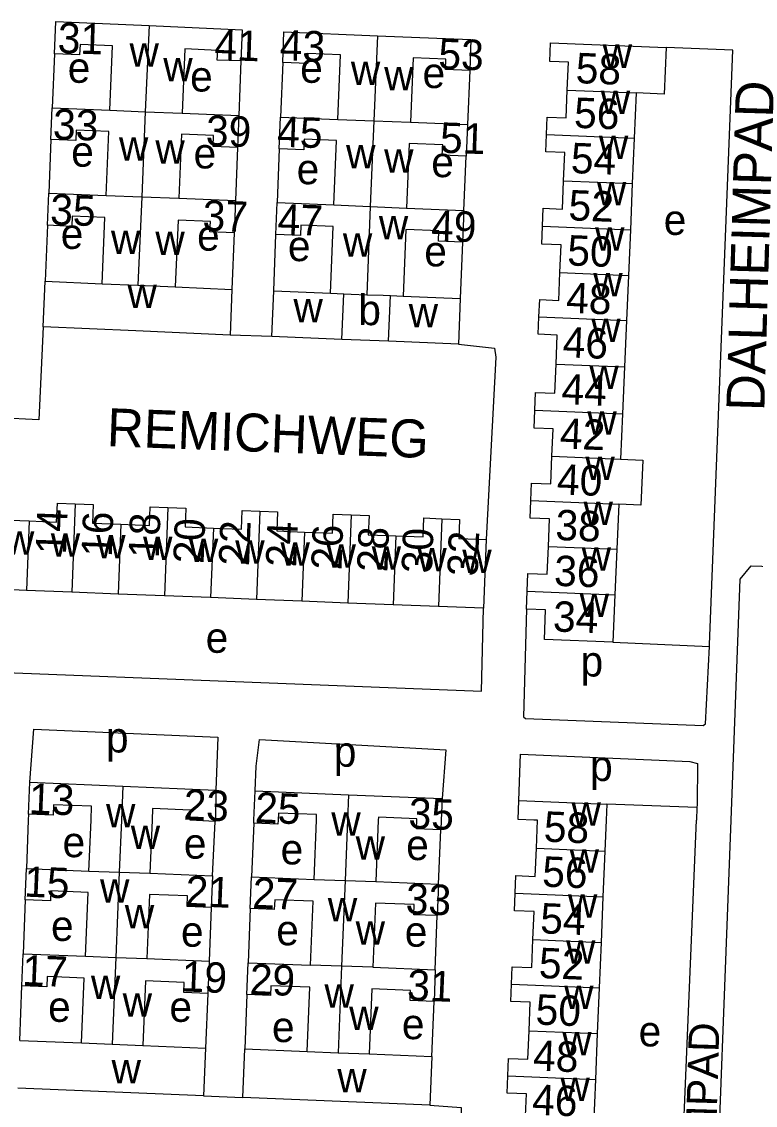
# Model space of a CAD drawing. Extents: x 159675 to 162108, y 386471 to 388472.
# Drawn here: x 161040.9 to 161137.4, y 387212.5 to 387355.1 of the extents above; entities that cross this region are included whole.
import ezdxf

# ---------------------------------------------------------------- set-up
doc = ezdxf.new("R2010")
doc.units = 0
for name, color, linetype in [('BLT_Basislijn', 7, 'Continuous'), ('BLT_Bebouwing', 7, 'Continuous'), ('BLT_Centroide', 7, 'Continuous'), ('BLT_Huisnummer', 7, 'Continuous'), ('BLT_Huisnummer_ tussenligend', 7, 'Continuous'), ('BLT_Onderverdeling_panden', 7, 'Continuous'), ('BLT_Straatnaam', 7, 'Continuous'), ('BLT_Straatnaam_verkleind', 7, 'Continuous')]:
    doc.layers.add(name, color=color, linetype=linetype)

msp = doc.modelspace()

# ---------------------------------------------------------------- linework, layer by layer
at = {"layer": 'BLT_Basislijn'}
for p, q in [((161045.23, 387350.86), (161044.93, 387343.75)), ((161069.77, 387349.9), (161069.51, 387342.71)), ((161075.26, 387349.7), (161074.96, 387342.52)), ((161099.86, 387348.66), (161099.58, 387341.54)), ((161044.75, 387339.56), (161044.5, 387332.51)), ((161069.33, 387338.52), (161069.06, 387331.53)), ((161074.78, 387338.33), (161074.54, 387331.27)), ((161099.1, 387330.24), (161099.41, 387337.36)), ((161044.32, 387328.28), (161044.01, 387320.91)), ((161068.88, 387327.27), (161068.59, 387319.84)), ((161074.09, 387319.64), (161074.37, 387327.08)), ((161098.92, 387326.08), (161098.63, 387318.66)), ((161073.84, 387313.66), (161068.33, 387313.84)), ((161118.71, 387273.41), (161131.42, 387272.87)), ((161129.75, 387251.68), (161117.89, 387252.1)), ((161041.82, 387250.79), (161041.79, 387250)), ((161129.75, 387251.68), (161129.68, 387250)), ((161041.79, 387250), (161041.56, 387243.62)), ((161066.03, 387242.67), (161066.39, 387249.82)), ((161071.46, 387249.61), (161071.15, 387242.53)), ((161095.76, 387241.59), (161096.07, 387248.74)), ((161041.39, 387239.51), (161041.11, 387232.42)), ((161065.85, 387238.51), (161065.61, 387231.43)), ((161070.98, 387238.35), (161070.73, 387231.24)), ((161095.33, 387230.29), (161095.59, 387237.43)), ((161040.66, 387221), (161040.94, 387228.2)), ((161065.43, 387227.19), (161065.09, 387220)), ((161070.56, 387227.06), (161070.28, 387219.89)), ((161094.88, 387218.9), (161095.17, 387226.12)), ((161064.83, 387213.7), (161070.02, 387213.51))]:
    msp.add_line(p, q, dxfattribs=at)
for points in [[(161131.42, 387272.87), (161131.43, 387273.1), (161134.5, 387351.33), (161125.69, 387351.68)], [(161043.75, 387314.9), (161043.16, 387302.66), (161037.9, 387302.96)], [(161098.38, 387312.62), (161103.12, 387312.12), (161103.29, 387310.94), (161102.05, 387286.93)], [(161134.25, 387250), (161135.45, 387281.71), (161136.88, 387283.46), (161165.92, 387282.54), (161168.62, 387282.22), (161170.84, 387280.82), (161170.62, 387277.36), (161168.77, 387277.04)], [(161004.95, 387270.78), (161005.27, 387270.76), (161101.43, 387266.99), (161101.69, 387277.88)], [(161107.33, 387277.77), (161106.95, 387263.6), (161107.2, 387263.38), (161130.59, 387262.46), (161130.87, 387262.67), (161131.42, 387272.87)], [(161041.99, 387254.98), (161042.5, 387261.99), (161066.71, 387260.91), (161066.48, 387253.96)], [(161071.63, 387253.84), (161071.77, 387257.08), (161072.23, 387260.61), (161096.74, 387259.23), (161096.23, 387252.84)], [(161106.32, 387252.57), (161106.55, 387258.67), (161128.83, 387257.73), (161129.83, 387257.46), (161129.77, 387251.99), (161129.75, 387251.68)], [(161126.51, 387173.05), (161126.52, 387173.33), (161129.68, 387250)], [(161163.14, 387198.59), (161167.73, 387198.59), (161167.19, 387186.45), (161134.57, 387187.42), (161133.46, 387187.51), (161131.95, 387188.94), (161134.25, 387250)], [(161094.62, 387212.51), (161098.74, 387212.16), (161098.03, 387183.59)]]:
    msp.add_lwpolyline(points, dxfattribs=at)
at = {"layer": 'BLT_Bebouwing'}
for p, q in [((161121.76, 387345.72), (161121.5, 387339.76)), ((161044.75, 387339.56), (161044.93, 387343.75)), ((161044.93, 387343.75), (161052.51, 387343.43)), ((161062.02, 387343.03), (161069.51, 387342.71)), ((161069.51, 387342.71), (161069.33, 387338.52)), ((161074.78, 387338.33), (161074.96, 387342.52)), ((161074.96, 387342.52), (161082.52, 387342.2)), ((161092.07, 387341.85), (161099.58, 387341.54)), ((161099.58, 387341.54), (161099.41, 387337.36)), ((161121.5, 387339.76), (161121.25, 387333.76)), ((161121.25, 387333.76), (161121, 387327.69)), ((161044.32, 387328.28), (161044.5, 387332.51)), ((161044.5, 387332.51), (161052.03, 387332.19)), ((161061.6, 387331.85), (161069.06, 387331.53)), ((161069.06, 387331.53), (161068.88, 387327.27)), ((161074.37, 387327.08), (161074.54, 387331.27)), ((161074.54, 387331.27), (161082, 387330.96)), ((161091.56, 387330.55), (161099.1, 387330.24)), ((161099.1, 387330.24), (161098.92, 387326.08)), ((161121, 387327.69), (161120.74, 387321.69)), ((161043.75, 387314.9), (161044.01, 387320.91)), ((161044.01, 387320.91), (161051.5, 387320.59)), ((161120.74, 387321.69), (161120.49, 387315.76)), ((161061.12, 387320.16), (161068.59, 387319.84)), ((161068.59, 387319.84), (161068.33, 387313.84)), ((161073.84, 387313.66), (161074.09, 387319.64)), ((161074.09, 387319.64), (161081.53, 387319.33)), ((161091.11, 387318.97), (161098.63, 387318.66)), ((161098.63, 387318.66), (161098.38, 387312.62)), ((161055.95, 387314.37), (161043.75, 387314.9)), ((161120.49, 387315.76), (161120.24, 387309.65)), ((161068.33, 387313.84), (161055.95, 387314.37)), ((161083.04, 387313.27), (161073.84, 387313.66)), ((161089.18, 387313.01), (161083.04, 387313.27)), ((161098.38, 387312.62), (161089.18, 387313.01)), ((161120.24, 387309.65), (161119.98, 387303.48)), ((161119.98, 387303.48), (161119.72, 387297.48)), ((161119.48, 387291.59), (161119.23, 387285.64)), ((161102.05, 387286.93), (161101.69, 387277.88)), ((161119.23, 387285.64), (161118.97, 387279.65)), ((161041.54, 387280.22), (161035.54, 387280.46)), ((161047.51, 387279.99), (161041.54, 387280.22)), ((161053.61, 387279.75), (161047.51, 387279.99)), ((161059.71, 387279.51), (161053.61, 387279.75)), ((161065.78, 387279.28), (161059.71, 387279.51)), ((161071.81, 387279.04), (161065.78, 387279.28)), ((161077.79, 387278.81), (161071.81, 387279.04)), ((161107.33, 387277.77), (161107.42, 387280.11)), ((161118.97, 387279.65), (161118.71, 387273.41)), ((161083.81, 387278.57), (161077.79, 387278.81)), ((161089.78, 387278.34), (161083.81, 387278.57)), ((161095.74, 387278.11), (161089.78, 387278.34)), ((161101.69, 387277.88), (161095.74, 387278.11)), ((161041.82, 387250.79), (161041.99, 387254.98)), ((161041.99, 387254.98), (161054.23, 387254.47)), ((161054.23, 387254.47), (161066.48, 387253.96)), ((161066.48, 387253.96), (161066.4, 387250)), ((161071.47, 387250), (161071.63, 387253.84)), ((161071.63, 387253.84), (161083.93, 387253.34)), ((161083.93, 387253.34), (161096.23, 387252.84)), ((161096.23, 387252.84), (161096.12, 387250)), ((161106.32, 387252.57), (161117.89, 387252.1)), ((161117.89, 387252.1), (161117.8, 387250)), ((161049.77, 387243.28), (161050.05, 387250)), ((161058.08, 387250), (161057.79, 387243.01)), ((161066.39, 387249.82), (161063.1, 387250)), ((161066.4, 387250), (161066.39, 387249.82)), ((161071.46, 387249.61), (161071.47, 387250)), ((161079.38, 387242.19), (161079.7, 387250)), ((161087.84, 387250), (161087.51, 387241.93)), ((161096.12, 387250), (161096.07, 387248.74)), ((161108.78, 387249.98), (161108.32, 387250)), ((161108.63, 387246.29), (161108.78, 387249.98)), ((161117.8, 387250), (161117.64, 387245.92)), ((161117.64, 387245.92), (161117.39, 387239.91)), ((161041.39, 387239.51), (161041.56, 387243.62)), ((161041.56, 387243.62), (161049.77, 387243.28)), ((161057.79, 387243.01), (161066.03, 387242.67)), ((161066.03, 387242.67), (161065.85, 387238.51)), ((161070.98, 387238.35), (161071.15, 387242.53)), ((161071.15, 387242.53), (161079.38, 387242.19)), ((161087.51, 387241.93), (161095.76, 387241.59)), ((161095.76, 387241.59), (161095.59, 387237.43)), ((161117.39, 387239.91), (161117.14, 387233.91)), ((161117.14, 387233.91), (161116.9, 387227.95)), ((161040.94, 387228.2), (161041.11, 387232.42)), ((161041.11, 387232.42), (161049.32, 387232.08)), ((161057.37, 387231.77), (161065.61, 387231.43)), ((161065.61, 387231.43), (161065.43, 387227.19)), ((161070.56, 387227.06), (161070.73, 387231.24)), ((161070.73, 387231.24), (161078.92, 387230.91)), ((161087.12, 387230.63), (161095.33, 387230.29)), ((161095.33, 387230.29), (161095.17, 387226.12)), ((161116.9, 387227.95), (161116.65, 387221.91)), ((161116.65, 387221.91), (161116.41, 387215.88)), ((161040.66, 387221), (161048.8, 387220.67)), ((161056.86, 387220.34), (161065.09, 387220)), ((161065.09, 387220), (161064.83, 387213.7)), ((161070.02, 387213.51), (161070.28, 387219.89)), ((161070.28, 387219.89), (161078.49, 387219.55)), ((161086.63, 387219.24), (161094.88, 387218.9)), ((161094.88, 387218.9), (161094.62, 387212.51)), ((161116.41, 387215.88), (161116.16, 387209.74)), ((161064.83, 387213.7), (161040.4, 387214.71)), ((161094.62, 387212.51), (161070.02, 387213.51))]:
    msp.add_line(p, q, dxfattribs=at)
for points in [[(161045.23, 387350.86), (161045.41, 387355.08), (161057.68, 387354.55)], [(161057.68, 387354.55), (161069.95, 387354.02), (161069.77, 387349.9)], [(161075.26, 387349.7), (161075.43, 387353.74), (161087.73, 387353.23)], [(161087.73, 387353.23), (161100.03, 387352.72), (161099.86, 387348.66)], [(161052.51, 387343.43), (161052.88, 387351.88), (161048.6, 387352.06), (161048.54, 387350.72), (161045.23, 387350.86)], [(161112.7, 387346.08), (161112.85, 387349.76), (161110.4, 387349.85), (161110.5, 387352.29), (161125.69, 387351.68)], [(161125.69, 387351.68), (161125.43, 387345.54), (161121.76, 387345.72)], [(161069.77, 387349.9), (161066.66, 387350.03), (161066.71, 387351.3), (161062.38, 387351.49), (161062.02, 387343.03)], [(161082.52, 387342.2), (161082.88, 387350.7), (161078.56, 387350.88), (161078.51, 387349.56), (161075.26, 387349.7)], [(161099.86, 387348.66), (161096.66, 387348.79), (161096.72, 387350.12), (161092.43, 387350.3), (161092.07, 387341.85)], [(161109.97, 387340.22), (161110.06, 387342.5), (161112.56, 387342.4), (161112.7, 387346.08)], [(161052.03, 387332.19), (161052.39, 387340.63), (161048.1, 387340.81), (161048.04, 387339.42), (161044.75, 387339.56)], [(161069.33, 387338.52), (161066.12, 387338.66), (161066.18, 387340.09), (161061.96, 387340.27), (161061.6, 387331.85)], [(161082, 387330.96), (161082.36, 387339.45), (161078.09, 387339.63), (161078.03, 387338.19), (161074.78, 387338.33)], [(161099.41, 387337.36), (161096.25, 387337.49), (161096.31, 387338.87), (161091.92, 387339.05), (161091.56, 387330.55)], [(161112.21, 387334.13), (161112.36, 387337.84), (161109.88, 387337.94), (161109.97, 387340.22)], [(161109.45, 387328.16), (161109.55, 387330.52), (161112.06, 387330.42), (161112.21, 387334.13)], [(161051.5, 387320.59), (161051.88, 387329.32), (161047.57, 387329.5), (161047.52, 387328.14), (161044.32, 387328.28)], [(161068.88, 387327.27), (161065.69, 387327.41), (161065.75, 387328.77), (161061.5, 387328.95), (161061.12, 387320.16)], [(161081.53, 387319.33), (161081.9, 387328.11), (161077.65, 387328.29), (161077.59, 387326.94), (161074.37, 387327.08)], [(161098.92, 387326.08), (161095.77, 387326.21), (161095.82, 387327.55), (161091.47, 387327.73), (161091.11, 387318.97)], [(161111.73, 387322.05), (161111.88, 387325.7), (161109.36, 387325.8), (161109.45, 387328.16)], [(161108.98, 387316.22), (161109.07, 387318.51), (161111.58, 387318.4), (161111.73, 387322.05)], [(161111.23, 387310.01), (161111.38, 387313.84), (161108.89, 387313.94), (161108.98, 387316.22)], [(161108.45, 387303.95), (161108.54, 387306.29), (161111.07, 387306.19), (161111.23, 387310.01)], [(161110.69, 387297.88), (161110.85, 387301.5), (161108.35, 387301.6), (161108.45, 387303.95)], [(161107.89, 387292.05), (161107.98, 387294.36), (161110.53, 387294.26), (161110.69, 387297.88)], [(161119.72, 387297.48), (161122.63, 387297.38), (161122.38, 387291.43), (161119.48, 387291.59)], [(161035.99, 387292.13), (161038.37, 387292.03), (161038.28, 387289.51), (161041.9, 387289.37)], [(161110.21, 387285.99), (161110.35, 387289.63), (161107.8, 387289.73), (161107.89, 387292.05)], [(161041.9, 387289.37), (161045.52, 387289.23), (161045.62, 387291.73), (161047.97, 387291.63)], [(161047.97, 387291.63), (161050.32, 387291.54), (161050.22, 387289.08), (161053.97, 387288.93)], [(161053.97, 387288.93), (161057.72, 387288.78), (161057.81, 387291.23), (161060.17, 387291.14)], [(161060.17, 387291.14), (161062.52, 387291.05), (161062.42, 387288.58), (161066.14, 387288.43)], [(161066.14, 387288.43), (161069.86, 387288.29), (161069.95, 387290.73), (161072.26, 387290.64)], [(161072.26, 387290.64), (161074.57, 387290.55), (161074.47, 387288.05), (161078.14, 387287.9)], [(161078.14, 387287.9), (161081.82, 387287.76), (161081.92, 387290.27), (161084.27, 387290.18)], [(161084.27, 387290.18), (161086.62, 387290.09), (161086.52, 387287.54), (161090.13, 387287.4)], [(161090.13, 387287.4), (161093.75, 387287.26), (161093.85, 387289.76), (161096.19, 387289.66)], [(161096.19, 387289.66), (161098.53, 387289.57), (161098.44, 387287.07), (161102.05, 387286.93)], [(161107.42, 387280.11), (161107.51, 387282.45), (161110.07, 387282.35), (161110.21, 387285.99)], [(161118.71, 387273.41), (161109.69, 387273.76), (161109.85, 387277.67), (161107.33, 387277.77)], [(161050.05, 387250), (161050.12, 387251.83), (161045.13, 387252.03), (161045.07, 387250.65), (161041.82, 387250.79)], [(161108.32, 387250), (161106.22, 387250.09), (161106.32, 387252.57)], [(161063.1, 387250), (161063.15, 387251.3), (161058.14, 387251.51), (161058.08, 387250)], [(161079.7, 387250), (161079.73, 387250.72), (161074.69, 387250.92), (161074.65, 387250)], [(161074.65, 387250), (161074.63, 387249.48), (161071.46, 387249.61)], [(161092.92, 387250), (161092.93, 387250.19), (161087.86, 387250.39), (161087.84, 387250)], [(161096.07, 387248.74), (161092.88, 387248.87), (161092.92, 387250)], [(161105.85, 387240.38), (161105.94, 387242.7), (161108.48, 387242.59), (161108.63, 387246.29)], [(161049.32, 387232.08), (161049.66, 387240.48), (161044.78, 387240.68), (161044.73, 387239.37), (161041.39, 387239.51)], [(161065.85, 387238.51), (161062.69, 387238.64), (161062.74, 387240.02), (161057.72, 387240.23), (161057.37, 387231.77)], [(161078.92, 387230.91), (161079.27, 387239.32), (161074.21, 387239.52), (161074.15, 387238.22), (161070.98, 387238.35)], [(161095.59, 387237.43), (161092.5, 387237.55), (161092.55, 387238.88), (161087.46, 387239.09), (161087.12, 387230.63)], [(161108.18, 387234.28), (161108.33, 387237.96), (161105.75, 387238.07), (161105.85, 387240.38)], [(161105.37, 387228.42), (161105.46, 387230.71), (161108.03, 387230.6), (161108.18, 387234.28)], [(161048.8, 387220.67), (161049.16, 387229.22), (161044.28, 387229.42), (161044.22, 387228.07), (161040.94, 387228.2)], [(161065.43, 387227.19), (161062.26, 387227.32), (161062.31, 387228.64), (161057.22, 387228.85), (161056.86, 387220.34)], [(161078.49, 387219.55), (161078.83, 387228), (161073.7, 387228.2), (161073.64, 387226.93), (161070.56, 387227.06)], [(161095.17, 387226.12), (161092.02, 387226.25), (161092.07, 387227.6), (161086.98, 387227.81), (161086.63, 387219.24)], [(161107.68, 387222.28), (161107.84, 387226.03), (161105.27, 387226.14), (161105.37, 387228.42)], [(161104.89, 387216.34), (161104.98, 387218.63), (161107.53, 387218.52), (161107.68, 387222.28)], [(161107.18, 387210.11), (161107.34, 387213.96), (161104.79, 387214.06), (161104.89, 387216.34)]]:
    msp.add_lwpolyline(points, dxfattribs=at)
at = {"layer": 'BLT_Onderverdeling_panden'}
for p, q in [((161057.68, 387354.55), (161057.19, 387343.23)), ((161087.73, 387353.23), (161087.26, 387342.03)), ((161112.7, 387346.08), (161121.76, 387345.72)), ((161052.51, 387343.43), (161057.19, 387343.23)), ((161057.19, 387343.23), (161056.71, 387332.02)), ((161057.19, 387343.23), (161062.02, 387343.03)), ((161082.52, 387342.2), (161087.26, 387342.03)), ((161087.26, 387342.03), (161086.79, 387330.76)), ((161087.26, 387342.03), (161092.07, 387341.85)), ((161109.97, 387340.22), (161121.5, 387339.76)), ((161112.21, 387334.13), (161121.25, 387333.76)), ((161052.03, 387332.19), (161056.71, 387332.02)), ((161056.71, 387332.02), (161056.21, 387320.38)), ((161056.71, 387332.02), (161061.6, 387331.85)), ((161082, 387330.96), (161086.79, 387330.76)), ((161086.79, 387330.76), (161086.31, 387319.14)), ((161086.79, 387330.76), (161091.56, 387330.55)), ((161109.45, 387328.16), (161121, 387327.69)), ((161111.73, 387322.05), (161120.74, 387321.69)), ((161051.5, 387320.59), (161056.21, 387320.38)), ((161056.21, 387320.38), (161061.12, 387320.16)), ((161081.53, 387319.33), (161083.3, 387319.26)), ((161083.04, 387313.27), (161083.3, 387319.26)), ((161083.3, 387319.26), (161084.25, 387319.23)), ((161084.25, 387319.23), (161086.31, 387319.14)), ((161086.31, 387319.14), (161088.46, 387319.07)), ((161088.46, 387319.07), (161089.43, 387319.04)), ((161089.18, 387313.01), (161089.43, 387319.04)), ((161089.43, 387319.04), (161091.11, 387318.97)), ((161108.98, 387316.22), (161120.49, 387315.76)), ((161111.23, 387310.01), (161120.24, 387309.65)), ((161108.45, 387303.95), (161119.98, 387303.48)), ((161110.69, 387297.88), (161119.72, 387297.48)), ((161107.89, 387292.05), (161119.48, 387291.59)), ((161047.97, 387291.63), (161047.51, 387279.99)), ((161060.17, 387291.14), (161059.71, 387279.51)), ((161072.26, 387290.64), (161071.81, 387279.04)), ((161041.9, 387289.37), (161041.54, 387280.22)), ((161053.97, 387288.93), (161053.61, 387279.75)), ((161084.27, 387290.18), (161083.81, 387278.57)), ((161096.19, 387289.66), (161095.74, 387278.11)), ((161066.14, 387288.43), (161065.78, 387279.28)), ((161078.14, 387287.9), (161077.79, 387278.81)), ((161090.13, 387287.4), (161089.78, 387278.34)), ((161110.21, 387285.99), (161119.23, 387285.64)), ((161107.42, 387280.11), (161118.97, 387279.65)), ((161054.23, 387254.47), (161054.05, 387250)), ((161083.93, 387253.34), (161083.79, 387250)), ((161054.05, 387250), (161053.76, 387243.14)), ((161083.79, 387250), (161083.47, 387242.06)), ((161108.63, 387246.29), (161117.64, 387245.92)), ((161049.77, 387243.28), (161053.76, 387243.14)), ((161053.76, 387243.14), (161053.3, 387231.92)), ((161053.76, 387243.14), (161057.79, 387243.01)), ((161079.38, 387242.19), (161083.47, 387242.06)), ((161083.47, 387242.06), (161083.01, 387230.77)), ((161083.47, 387242.06), (161087.51, 387241.93)), ((161105.85, 387240.38), (161117.39, 387239.91)), ((161108.18, 387234.28), (161117.14, 387233.91)), ((161049.32, 387232.08), (161053.3, 387231.92)), ((161053.3, 387231.92), (161052.83, 387220.5)), ((161053.3, 387231.92), (161057.37, 387231.77)), ((161083.01, 387230.77), (161078.92, 387230.91)), ((161083.01, 387230.77), (161082.55, 387219.36)), ((161087.12, 387230.63), (161083.01, 387230.77)), ((161105.37, 387228.42), (161116.9, 387227.95)), ((161107.68, 387222.28), (161116.65, 387221.91)), ((161048.8, 387220.67), (161052.83, 387220.5)), ((161052.83, 387220.5), (161056.86, 387220.34)), ((161078.49, 387219.55), (161082.55, 387219.36)), ((161082.55, 387219.36), (161086.63, 387219.24)), ((161104.89, 387216.34), (161116.41, 387215.88))]:
    msp.add_line(p, q, dxfattribs=at)

# ---------------------------------------------------------------- texts
at = {"layer": 'BLT_Centroide'}
for s, p in [('w', (161055.11, 387349.16)), ('w', (161117.36, 387349)), ('w', (161059.55, 387347.22)), ('e', (161046.98, 387347.03)), ('e', (161063.08, 387345.88)), ('e', (161077.56, 387347.03)), ('w', (161084.23, 387346.74)), ('w', (161088.61, 387346.04)), ('e', (161093.66, 387346.34)), ('w', (161117.11, 387342.91)), ('e', (161047.44, 387335.99)), ('w', (161053.72, 387336.8)), ('w', (161058.51, 387336.38)), ('e', (161063.54, 387335.76)), ('w', (161116.86, 387337)), ('w', (161083.6, 387335.76)), ('w', (161088.61, 387335.2)), ('e', (161094.81, 387334.61)), ('e', (161077.1, 387333.68)), ('w', (161116.6, 387330.91)), ('w', (161087.91, 387326.44)), ('e', (161125.39, 387327.01)), ('e', (161046.06, 387325.17)), ('w', (161052.67, 387324.5)), ('e', (161064, 387324.94)), ('w', (161116.36, 387324.94)), ('w', (161058.51, 387324.36)), ('e', (161075.95, 387323.56)), ('w', (161083.18, 387324.15)), ('e', (161093.89, 387322.87)), ('w', (161116.12, 387318.91)), ('w', (161054.84, 387317.38)), ('b', (161085.21, 387315.14)), ('w', (161076.68, 387315.5)), ('w', (161091.84, 387314.86)), ('w', (161115.86, 387312.94)), ('w', (161115.6, 387306.75)), ('w', (161115.34, 387300.72)), ('w', (161115.08, 387294.75)), ('w', (161114.84, 387288.84)), ('w', (161038.72, 387284.92)), ('w', (161044.75, 387284.67)), ('w', (161050.73, 387284.47)), ('w', (161056.89, 387284.22)), ('w', (161062.92, 387283.97)), ('w', (161069.02, 387283.73)), ('w', (161074.97, 387283.47)), ('w', (161081.03, 387283.23)), ('w', (161086.97, 387282.98)), ('w', (161092.98, 387282.75)), ('w', (161098.89, 387282.52)), ('w', (161114.59, 387282.81)), ('w', (161114.33, 387276.75)), ('e', (161065.13, 387272.02)), ('p', (161114.45, 387268.9)), ('p', (161052.01, 387258.9)), ('p', (161081.98, 387257.03)), ('p', (161115.7, 387255.15)), ('w', (161052.02, 387249.06)), ('w', (161113.26, 387249.25)), ('w', (161081.66, 387247.94)), ('w', (161055.27, 387246.22)), ('e', (161046.3, 387245.12)), ('e', (161062.26, 387244.93)), ('w', (161084.86, 387244.8)), ('e', (161091.51, 387244.74)), ('e', (161074.99, 387244.17)), ('w', (161113.01, 387243.09)), ('w', (161051.23, 387239.14)), ('w', (161081.2, 387236.66)), ('w', (161112.79, 387237.16)), ('w', (161054.49, 387235.74)), ('e', (161044.78, 387234.1)), ('e', (161061.88, 387233.34)), ('e', (161074.42, 387233.53)), ('w', (161084.86, 387233.61)), ('e', (161091.32, 387233.34)), ('w', (161112.54, 387231.12)), ('w', (161050.03, 387226.47)), ('w', (161080.76, 387225.31)), ('w', (161112.29, 387225.16)), ('e', (161044.4, 387223.45)), ('w', (161054.21, 387224.13)), ('e', (161060.36, 387223.45)), ('w', (161084.01, 387222.36)), ('e', (161073.85, 387220.79)), ('e', (161090.94, 387221.17)), ('e', (161122.09, 387220.22)), ('w', (161112.04, 387219.06)), ('w', (161052.75, 387215.34)), ('w', (161082.45, 387214.19)), ('w', (161111.8, 387213.03))]:
    msp.add_text(s, height=4, dxfattribs=at).set_placement(p)
at = {"layer": 'BLT_Huisnummer'}
for s, rotation, p in [('31', 358.0501, (161045.62, 387350.96)), ('41', 358.0501, (161066.23, 387350.06)), ('43', 358.0501, (161074.83, 387350)), ('53', 358.0501, (161095.7, 387348.87)), ('58', 357.7579, (161113.76, 387347)), ('33', 358.0501, (161044.99, 387339.61)), ('39', 358.0501, (161065.11, 387338.77)), ('45', 358.0501, (161074.49, 387338.63)), ('51', 358.0501, (161095.91, 387337.84)), ('54', 357.7579, (161113.12, 387335.16)), ('35', 358.0501, (161044.63, 387328.37)), ('37', 358.0501, (161064.68, 387327.59)), ('47', 358.0501, (161074.54, 387327.1)), ('49', 358.0501, (161094.73, 387326.26)), ('50', 357.7579, (161112.65, 387323.01)), ('46', 357.7579, (161112.04, 387310.92)), ('42', 357.7579, (161111.67, 387298.91)), ('14', 87.77, (161046.75, 387284.92)), ('38', 357.7579, (161111.09, 387286.87)), ('18', 87.77, (161058.96, 387284.42)), ('22', 87.77, (161070.83, 387283.4)), ('26', 87.77, (161082.99, 387282.87)), ('32', 87.77, (161100.9, 387282.03)), ('34', 357.7579, (161110.77, 387274.84)), ('13', 357.6294, (161041.82, 387250.87)), ('23', 357.6294, (161062.16, 387250.08)), ('25', 357.6294, (161071.57, 387249.7)), ('35', 357.6294, (161091.77, 387248.94)), ('58', 357.6581, (161109.56, 387247.18)), ('15', 357.6294, (161041.19, 387239.94)), ('21', 357.6294, (161062.41, 387238.7)), ('27', 357.6294, (161071.23, 387238.45)), ('33', 357.6294, (161091.4, 387237.7)), ('54', 357.6581, (161109.09, 387235.11)), ('17', 357.6294, (161040.94, 387228.28)), ('19', 357.6294, (161061.91, 387227.47)), ('29', 357.6294, (161070.86, 387227.1)), ('31', 357.6294, (161091.58, 387226.32)), ('50', 357.6581, (161108.48, 387223.11)), ('46', 357.6581, (161108.02, 387211.25))]:
    msp.add_text(s, height=4, rotation=rotation, dxfattribs=at).set_placement(p)
at = {"layer": 'BLT_Huisnummer_ tussenligend'}
for s, rotation, p in [('56', 357.7579, (161113.54, 387341.12)), ('52', 357.7579, (161112.81, 387328.95)), ('48', 357.7579, (161112.5, 387316.77)), ('44', 357.7579, (161111.89, 387304.75)), ('40', 357.7579, (161111.29, 387292.88)), ('16', 87.77, (161052.77, 387284.59)), ('20', 87.77, (161064.85, 387283.7)), ('24', 87.77, (161077.02, 387283.25)), ('28', 87.77, (161089.03, 387282.58)), ('30', 87.77, (161094.88, 387282.42)), ('36', 357.7579, (161110.92, 387280.85)), ('56', 357.6581, (161109.35, 387241.26)), ('52', 357.6581, (161108.91, 387229.23)), ('48', 357.6581, (161108.15, 387217.06))]:
    msp.add_text(s, height=4, rotation=rotation, dxfattribs=at).set_placement(p)
at = {"layer": 'BLT_Straatnaam'}
for s, rotation, p in [('DALHEIMPAD', 88.3146, (161138.62, 387303.79)), ('REMICHWEG', 357.8619, (161052.08, 387299.22))]:
    msp.add_text(s, height=5, rotation=rotation, dxfattribs=at).set_placement(p)
at = {"layer": 'BLT_Straatnaam_verkleind'}
msp.add_text('DALHEIMPAD', height=4, rotation=88.3146, dxfattribs=at).set_placement((161131.7, 387188.55))

doc.saveas('drawing.dxf')
